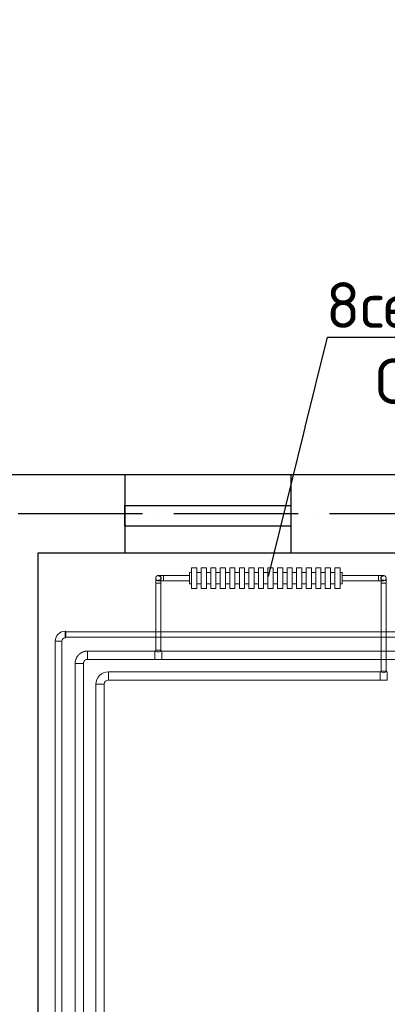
# Model space of a CAD drawing. Header units: millimetres. Extents: x 9824119 to 13672909, y -72394 to 462135.
# Tile 295 of 656: x 10157539 to 10159310, y 20961 to 25706. Entities that reach past the tile are written whole.
import ezdxf
from ezdxf import colors
from ezdxf.entities.mleader import LeaderData, LeaderLine
from ezdxf.math import Vec2, Vec3

# ---------------------------------------------------------------- set-up
doc = ezdxf.new("R2010")
doc.units = ezdxf.units.MM
for name, pattern in [('ACAD_ISO04W100', [30, 24, -3, 0, -3]), ('Hidden', [3, 2, -1]), ('UnderFloor', [7.5, 6, -1.5])]:
    doc.linetypes.add(name, pattern=pattern)
for name, color, linetype in [('1', 7, 'Continuous'), ('PIPE-H1', 7, 'Continuous'), ('PIPE-H1-COMPONENT-', 7, 'Continuous')]:
    doc.layers.add(name, color=color, linetype=linetype)
doc.layers.add('Оси', color=1, linetype='ACAD_ISO04W100', lineweight=0)
doc.styles.add('ISO_1.0', font='isocpeur.ttf')
doc.styles.add('ISOCPEUR', font='isocpeui.ttf')
doc.styles.add('СПДС', font='isocpeur.ttf')

# ---------------------------------------------------------------- blocks, each defined once
blk = doc.blocks.new('вамвамамавмвмммм')
at = {"color": 253, "lineweight": 25}
for p, q in [((1573274.5, 1386944.6), (1578444.5, 1386944.6)), ((1574074.5, 1386944.6), (1574074.5, 1386564.6)), ((1574874.5, 1386944.6), (1574874.5, 1386564.6)), ((1573654.5, 1386564.6), (1573654.5, 1380644.6)), ((1577274.5, 1386564.6), (1573654.5, 1386564.6))]:
    blk.add_line(p, q, dxfattribs=at)
blk.add_lwpolyline([(1574074.5, 1386794.6), (1574874.5, 1386794.6), (1574874.5, 1386694.6), (1574074.5, 1386694.6)], close=True, dxfattribs=at)
at = {"layer": 'Оси', "color": 18, "lineweight": 25, "ltscale": 25, "true_color": 0x000000}
blk.add_line((1608664.5, 1386754.6), (1571167, 1386754.6), dxfattribs=at)
blk = doc.blocks.new('_None')
blk = doc.blocks.new('*U3565')
at = {"layer": 'PIPE-H1', "color": 82, "linetype": 'Continuous', "lineweight": 20}
for p, q in [((10157758, 22759.3, 12.5), (10157760.1, 22755.8, 12.5)), ((10157758, 22727.3, 12.5), (10157760.1, 22730.8, 12.5))]:
    blk.add_line(p, q, dxfattribs=at)
at = {"layer": 'PIPE-H1', "color": 82, "linetype": 'Continuous', "lineweight": 20, "extrusion": (1, 0, 0)}
for centre, major_axis in [((10157758, 22743.3, 12.5), (0, 16)), ((10157760.1, 22743.3, 12.5), (0, 12.5))]:
    blk.add_ellipse(centre, major_axis=major_axis, ratio=1, start_param=0, end_param=3.141593, dxfattribs=at)
blk = doc.blocks.new('*U3614')
at = {"layer": 'PIPE-H1', "color": 1, "linetype": 'Continuous', "lineweight": 20}
for p, q in [((10157905.8, 22503.6, 12.5), (10157905.8, 16228.4, 12.5)), ((10157945.8, 22503.6, 12.5), (10157945.8, 16228.4, 12.5))]:
    blk.add_line(p, q, dxfattribs=at)
blk = doc.blocks.new('*U3616')
at = {"layer": 'PIPE-H1', "color": 5, "linetype": 'Hidden', "lineweight": 20}
for p, q in [((10157805.7, 22603.6, 12.5), (10157805.7, 16328.4, 12.5)), ((10157845.7, 22603.6, 12.5), (10157845.7, 16328.4, 12.5))]:
    blk.add_line(p, q, dxfattribs=at)
blk = doc.blocks.new('*U3618')
at = {"layer": 'PIPE-H1', "color": 82, "linetype": 'Continuous', "lineweight": 20}
for p, q in [((10157710, 22711.3, 12.5), (10157710, 16428.4, 12.5)), ((10157742, 22711.3, 12.5), (10157742, 16428.4, 12.5))]:
    blk.add_line(p, q, dxfattribs=at)
blk = doc.blocks.new('*U3696')
at = {"layer": 'PIPE-H1', "color": 5, "linetype": 'Hidden', "lineweight": 20}
for p, q in [((10158189, 22663.6, 12.5), (10158194, 22663.6, 12.5)), ((10158194, 22663.6, 12.5), (10158194.9, 22663, 17.3)), ((10158194.9, 22663, 17.3), (10158197.6, 22661.5, 21.3)), ((10158197.6, 22661.5, 21.3), (10158201.7, 22659.9, 24)), ((10158201.7, 22659.9, 24), (10158206.5, 22659.2, 25)), ((10158206.5, 22659.2, 25), (10158211.2, 22659.9, 24)), ((10158211.2, 22659.9, 24), (10158215.3, 22661.5, 21.3)), ((10158215.3, 22661.5, 21.3), (10158218, 22663, 17.3)), ((10158218, 22663, 17.3), (10158219, 22663.6, 12.5)), ((10158222.7, 22663.6, 12.5), (10158224, 22663.6, 12.5)), ((10158189, 22623.6, 12.5), (10158224, 22623.6, 12.5))]:
    blk.add_line(p, q, dxfattribs=at)
at = {"layer": 'PIPE-H1', "color": 5, "linetype": 'Hidden', "lineweight": 20, "extrusion": (1, 0, 0)}
for centre in [(10158189, 22643.6, 12.5), (10158224, 22643.6, 12.5)]:
    blk.add_ellipse(centre, major_axis=(0, 20), ratio=1, start_param=0, end_param=3.141593, dxfattribs=at)
at = {"layer": 'PIPE-H1', "color": 5, "linetype": 'Hidden', "lineweight": 20}
blk.add_ellipse((10158190.2, 22667.3, 12.5), major_axis=(0, -3.75), ratio=1, start_param=0, end_param=1.570796, dxfattribs=at)
at = {"layer": 'PIPE-H1', "color": 5, "linetype": 'Hidden', "lineweight": 20, "extrusion": (0, 1, 0)}
blk.add_ellipse((10158206.5, 22667.3, 12.5), major_axis=(-12.5, 0), ratio=1, start_param=0, end_param=3.141593, dxfattribs=at)
at = {"layer": 'PIPE-H1', "color": 5, "linetype": 'Hidden', "lineweight": 20, "extrusion": (0, 0, -1)}
blk.add_ellipse((10158222.7, 22667.3, 12.5), major_axis=(0, -3.75), ratio=1, start_param=0, end_param=1.570796, dxfattribs=at)
blk = doc.blocks.new('*U3697')
at = {"layer": 'PIPE-H1', "color": 5, "linetype": 'Hidden', "lineweight": 20}
for p, q in [((10158189, 22663.6, 12.5), (10157865.7, 22663.6, 12.5)), ((10158189, 22623.6, 12.5), (10157865.7, 22623.6, 12.5))]:
    blk.add_line(p, q, dxfattribs=at)
blk = doc.blocks.new('*U3698')
at = {"layer": 'PIPE-H1', "color": 5, "linetype": 'Hidden', "lineweight": 20}
for p, q in [((10158194, 22990.1, 12.5), (10158194, 22667.3, 12.5)), ((10158219, 22990.1, 12.5), (10158219, 22667.3, 12.5))]:
    blk.add_line(p, q, dxfattribs=at)
blk = doc.blocks.new('*U3699')
at = {"layer": 'PIPE-H1', "color": 5, "linetype": 'Hidden', "lineweight": 20, "extrusion": (-1, 0, 0)}
for centre in [(10158194, 22990.1, 37.5), (10158219, 22990.1, 37.5)]:
    blk.add_ellipse(centre, major_axis=(0, 25), ratio=1, start_param=0, end_param=1.570796, dxfattribs=at)
at = {"layer": 'PIPE-H1', "color": 5, "linetype": 'Hidden', "lineweight": 20, "extrusion": (0, -1, 0)}
blk.add_ellipse((10158206.5, 22990.1, 12.5), major_axis=(12.5, 0), ratio=1, start_param=0, end_param=3.141593, dxfattribs=at)
blk = doc.blocks.new('*U3700')
at = {"layer": 'PIPE-H1', "color": 7, "linetype": 'Continuous', "lineweight": -3}
blk.add_line((10158206.5, 23015.1, 121.2), (10158206.5, 23015.1, 120.2), dxfattribs=at)
blk = doc.blocks.new('*U3701')
at = {"layer": 'PIPE-H1', "color": 1, "linetype": 'Continuous', "lineweight": 20}
for p, q in [((10159275, 22563.6, 12.5), (10159280, 22563.6, 12.5)), ((10159280, 22563.6, 12.5), (10159280.9, 22563, 17.3)), ((10159280.9, 22563, 17.3), (10159283.6, 22561.5, 21.3)), ((10159283.6, 22561.5, 21.3), (10159287.7, 22559.9, 24)), ((10159287.7, 22559.9, 24), (10159292.5, 22559.2, 25)), ((10159292.5, 22559.2, 25), (10159297.2, 22559.9, 24)), ((10159297.2, 22559.9, 24), (10159301.3, 22561.5, 21.3)), ((10159301.3, 22561.5, 21.3), (10159304, 22563, 17.3)), ((10159304, 22563, 17.3), (10159305, 22563.6, 12.5)), ((10159308.7, 22563.6, 12.5), (10159310, 22563.6, 12.5)), ((10159275, 22523.6, 12.5), (10159310, 22523.6, 12.5))]:
    blk.add_line(p, q, dxfattribs=at)
at = {"layer": 'PIPE-H1', "color": 1, "linetype": 'Continuous', "lineweight": 20, "extrusion": (1, 0, 0)}
for centre in [(10159275, 22543.6, 12.5), (10159310, 22543.6, 12.5)]:
    blk.add_ellipse(centre, major_axis=(0, 20), ratio=1, start_param=0, end_param=3.141593, dxfattribs=at)
at = {"layer": 'PIPE-H1', "color": 1, "linetype": 'Continuous', "lineweight": 20}
blk.add_ellipse((10159276.2, 22567.3, 12.5), major_axis=(0, -3.75), ratio=1, start_param=0, end_param=1.570796, dxfattribs=at)
at = {"layer": 'PIPE-H1', "color": 1, "linetype": 'Continuous', "lineweight": 20, "extrusion": (0, 1, 0)}
blk.add_ellipse((10159292.5, 22567.3, 12.5), major_axis=(-12.5, 0), ratio=1, start_param=0, end_param=3.141593, dxfattribs=at)
at = {"layer": 'PIPE-H1', "color": 1, "linetype": 'Continuous', "lineweight": 20, "extrusion": (0, 0, -1)}
blk.add_ellipse((10159308.7, 22567.3, 12.5), major_axis=(0, -3.75), ratio=1, start_param=0, end_param=1.570796, dxfattribs=at)
blk = doc.blocks.new('*U3702')
at = {"layer": 'PIPE-H1', "color": 1, "linetype": 'Continuous', "lineweight": 20}
for p, q in [((10159275, 22563.6, 12.5), (10157965.8, 22563.6, 12.5)), ((10159275, 22523.6, 12.5), (10157965.8, 22523.6, 12.5))]:
    blk.add_line(p, q, dxfattribs=at)
blk = doc.blocks.new('*U3703')
at = {"layer": 'PIPE-H1', "color": 1, "linetype": 'Continuous', "lineweight": 20}
for p, q in [((10159280, 22990.1, 12.5), (10159280, 22567.3, 12.5)), ((10159305, 22990.1, 12.5), (10159305, 22567.3, 12.5))]:
    blk.add_line(p, q, dxfattribs=at)
blk = doc.blocks.new('*U3704')
at = {"layer": 'PIPE-H1', "color": 1, "linetype": 'Continuous', "lineweight": 20, "extrusion": (-1, 0, 0)}
for centre in [(10159280, 22990.1, 37.5), (10159305, 22990.1, 37.5)]:
    blk.add_ellipse(centre, major_axis=(0, 25), ratio=1, start_param=0, end_param=1.570796, dxfattribs=at)
at = {"layer": 'PIPE-H1', "color": 1, "linetype": 'Continuous', "lineweight": 20, "extrusion": (0, -1, 0)}
blk.add_ellipse((10159292.5, 22990.1, 12.5), major_axis=(12.5, 0), ratio=1, start_param=0, end_param=3.141593, dxfattribs=at)
blk = doc.blocks.new('*U3705')
at = {"layer": 'PIPE-H1', "color": 7, "linetype": 'Continuous', "lineweight": -3}
for p, q in [((10159292.5, 23015.1, 395), (10159292.5, 23015.1, 394)), ((10159292.5, 23015.1, 145), (10159292.5, 23015.1, 144))]:
    blk.add_line(p, q, dxfattribs=at)
blk = doc.blocks.new('*U3706')
at = {"layer": 'PIPE-H1', "color": 5, "linetype": 'Hidden', "lineweight": 20, "extrusion": (0, 0, -1)}
blk.add_ellipse((10158206.5, 23015.1, 205), major_axis=(0, -12.5), ratio=1, start_param=0, end_param=3.141593, dxfattribs=at)
at = {"layer": 'PIPE-H1', "color": 1, "linetype": 'UnderFloor', "lineweight": -3, "extrusion": (0, 0, -1)}
blk.add_ellipse((10158206.5, 23015.1, 205), major_axis=(0, 12.5), ratio=1, start_param=0, end_param=3.141593, dxfattribs=at)
at = {"layer": 'PIPE-H1', "color": 5, "linetype": 'Hidden', "lineweight": 20, "extrusion": (0, -1, 0)}
for centre in [(10158231.5, 23027.6, 205), (10158231.5, 23002.6, 205)]:
    blk.add_ellipse(centre, major_axis=(0, 0, 25), ratio=1, start_param=0, end_param=1.570796, dxfattribs=at)
at = {"layer": 'PIPE-H1', "color": 5, "linetype": 'Hidden', "lineweight": 20, "extrusion": (1, 0, 0)}
blk.add_ellipse((10158231.5, 23015.1, 230), major_axis=(0, 12.5), ratio=1, start_param=0, end_param=3.141593, dxfattribs=at)
blk = doc.blocks.new('*U3707')
at = {"layer": 'PIPE-H1', "color": 5, "linetype": 'Hidden', "lineweight": 20}
for p, q in [((10158356.5, 23027.6, 230), (10158231.5, 23027.6, 230)), ((10158356.5, 23002.6, 230), (10158231.5, 23002.6, 230))]:
    blk.add_line(p, q, dxfattribs=at)
blk = doc.blocks.new('*U3708')
at = {"layer": 'PIPE-H1', "color": 1, "linetype": 'Continuous', "lineweight": 20, "extrusion": (-1, 0, 0)}
blk.add_ellipse((10159267.5, 23015.1, 670), major_axis=(0, -12.5), ratio=1, start_param=0, end_param=3.141593, dxfattribs=at)
at = {"layer": 'PIPE-H1', "color": 1, "linetype": 'Continuous', "lineweight": 20, "extrusion": (0, 1, 0)}
for centre in [(10159267.5, 23027.6, 645), (10159267.5, 23002.6, 645)]:
    blk.add_ellipse(centre, major_axis=(0, 0, 25), ratio=1, start_param=0, end_param=1.570796, dxfattribs=at)
at = {"layer": 'PIPE-H1', "color": 1, "linetype": 'UnderFloor', "lineweight": -3, "extrusion": (0, 0, -1)}
blk.add_ellipse((10159292.5, 23015.1, 645), major_axis=(0, -12.5), ratio=1, start_param=0, end_param=3.141593, dxfattribs=at)
at = {"layer": 'PIPE-H1', "color": 1, "linetype": 'Continuous', "lineweight": 20, "extrusion": (0, 0, -1)}
blk.add_ellipse((10159292.5, 23015.1, 645), major_axis=(0, 12.5), ratio=1, start_param=0, end_param=3.141593, dxfattribs=at)
blk = doc.blocks.new('*U3709')
at = {"layer": 'PIPE-H1', "color": 1, "linetype": 'Continuous', "lineweight": 20}
for p, q in [((10159092.5, 23027.6, 670), (10159267.5, 23027.6, 670)), ((10159092.5, 23002.6, 670), (10159267.5, 23002.6, 670))]:
    blk.add_line(p, q, dxfattribs=at)
blk = doc.blocks.new('*U3711')
at = {"layer": 'PIPE-H1', "color": 82, "linetype": 'Continuous', "lineweight": 20}
for p, q in [((10163543.3, 22755.8, 12.5), (10157760.1, 22755.8, 12.5)), ((10163543.3, 22730.8, 12.5), (10157760.1, 22730.8, 12.5))]:
    blk.add_line(p, q, dxfattribs=at)
blk = doc.blocks.new('*U3773')
at = {"layer": 'PIPE-H1', "color": 82, "linetype": 'Continuous', "lineweight": 20}
for major_axis in [(0, 48), (0, 16)]:
    blk.add_ellipse((10157758, 22711.3, 12.5), major_axis=major_axis, ratio=1, start_param=0, end_param=1.570796, dxfattribs=at)
at = {"layer": 'PIPE-H1', "color": 82, "linetype": 'Continuous', "lineweight": 20, "extrusion": (0, -1, 0)}
blk.add_ellipse((10157726, 22711.3, 12.5), major_axis=(16, 0), ratio=1, start_param=0, end_param=3.141593, dxfattribs=at)
blk = doc.blocks.new('*U3901')
at = {"layer": 'PIPE-H1', "color": 5, "linetype": 'Hidden', "lineweight": 20}
for p, q in [((10163643.3, 22663.6, 12.5), (10158224, 22663.6, 12.5)), ((10163643.3, 22623.6, 12.5), (10158224, 22623.6, 12.5))]:
    blk.add_line(p, q, dxfattribs=at)
blk = doc.blocks.new('*U4068')
at = {"layer": 'PIPE-H1', "color": 5, "linetype": 'Hidden', "lineweight": 20}
for major_axis in [(0, 60), (0, 20)]:
    blk.add_ellipse((10157865.7, 22603.6, 12.5), major_axis=major_axis, ratio=1, start_param=0, end_param=1.570796, dxfattribs=at)
at = {"layer": 'PIPE-H1', "color": 5, "linetype": 'Hidden', "lineweight": 20, "extrusion": (1, 0, 0)}
blk.add_ellipse((10157865.7, 22643.6, 12.5), major_axis=(0, 20), ratio=1, start_param=0, end_param=3.141593, dxfattribs=at)
at = {"layer": 'PIPE-H1', "color": 5, "linetype": 'Hidden', "lineweight": 20, "extrusion": (0, -1, 0)}
blk.add_ellipse((10157825.7, 22603.6, 12.5), major_axis=(20, 0), ratio=1, start_param=0, end_param=3.141593, dxfattribs=at)
blk = doc.blocks.new('*U4069')
at = {"layer": 'PIPE-H1', "color": 1, "linetype": 'Continuous', "lineweight": 20}
for major_axis in [(0, 60), (0, 20)]:
    blk.add_ellipse((10157965.8, 22503.6, 12.5), major_axis=major_axis, ratio=1, start_param=0, end_param=1.570796, dxfattribs=at)
at = {"layer": 'PIPE-H1', "color": 1, "linetype": 'Continuous', "lineweight": 20, "extrusion": (1, 0, 0)}
blk.add_ellipse((10157965.8, 22543.6, 12.5), major_axis=(0, 20), ratio=1, start_param=0, end_param=3.141593, dxfattribs=at)
at = {"layer": 'PIPE-H1', "color": 1, "linetype": 'Continuous', "lineweight": 20, "extrusion": (0, -1, 0)}
blk.add_ellipse((10157925.8, 22503.6, 12.5), major_axis=(20, 0), ratio=1, start_param=0, end_param=3.141593, dxfattribs=at)
blk = doc.blocks.new('*U4071')
at = {"layer": 'PIPE-H1-COMPONENT-', "color": 14, "linetype": 'Continuous', "lineweight": 20}
for p, q in [((10158392, 23065.1, 700), (10158367, 23065.1, 700)), ((10158367, 23065.1, 700), (10158367, 22965.1, 700)), ((10158392, 22965.1, 700), (10158392, 23065.1, 700)), ((10158438, 23065.1, 700), (10158413, 23065.1, 700)), ((10158413, 23065.1, 700), (10158413, 22965.1, 700)), ((10158438, 22965.1, 700), (10158438, 23065.1, 700)), ((10158484, 23065.1, 700), (10158459, 23065.1, 700)), ((10158459, 23065.1, 700), (10158459, 22965.1, 700)), ((10158484, 22965.1, 700), (10158484, 23065.1, 700)), ((10158530, 23065.1, 700), (10158505, 23065.1, 700)), ((10158505, 23065.1, 700), (10158505, 22965.1, 700)), ((10158530, 22965.1, 700), (10158530, 23065.1, 700)), ((10158576, 23065.1, 700), (10158551, 23065.1, 700)), ((10158551, 23065.1, 700), (10158551, 22965.1, 700)), ((10158576, 22965.1, 700), (10158576, 23065.1, 700)), ((10158622, 23065.1, 700), (10158597, 23065.1, 700)), ((10158597, 23065.1, 700), (10158597, 22965.1, 700)), ((10158622, 22965.1, 700), (10158622, 23065.1, 700)), ((10158668, 23065.1, 700), (10158643, 23065.1, 700)), ((10158643, 23065.1, 700), (10158643, 22965.1, 700)), ((10158668, 22965.1, 700), (10158668, 23065.1, 700)), ((10158714, 23065.1, 700), (10158689, 23065.1, 700)), ((10158689, 23065.1, 700), (10158689, 22965.1, 700)), ((10158714, 22965.1, 700), (10158714, 23065.1, 700)), ((10158760, 23065.1, 700), (10158735, 23065.1, 700)), ((10158735, 23065.1, 700), (10158735, 22965.1, 700)), ((10158760, 22965.1, 700), (10158760, 23065.1, 700)), ((10158806, 23065.1, 700), (10158781, 23065.1, 700)), ((10158781, 23065.1, 700), (10158781, 22965.1, 700)), ((10158806, 22965.1, 700), (10158806, 23065.1, 700)), ((10158852, 23065.1, 700), (10158827, 23065.1, 700)), ((10158827, 23065.1, 700), (10158827, 22965.1, 700)), ((10158852, 22965.1, 700), (10158852, 23065.1, 700)), ((10158898, 23065.1, 700), (10158873, 23065.1, 700)), ((10158873, 23065.1, 700), (10158873, 22965.1, 700)), ((10158898, 22965.1, 700), (10158898, 23065.1, 700)), ((10158944, 23065.1, 700), (10158919, 23065.1, 700)), ((10158919, 23065.1, 700), (10158919, 22965.1, 700)), ((10158944, 22965.1, 700), (10158944, 23065.1, 700)), ((10158990, 23065.1, 700), (10158965, 23065.1, 700)), ((10158965, 23065.1, 700), (10158965, 22965.1, 700)), ((10158990, 22965.1, 700), (10158990, 23065.1, 700)), ((10159036, 23065.1, 700), (10159011, 23065.1, 700)), ((10159011, 23065.1, 700), (10159011, 22965.1, 700)), ((10159036, 22965.1, 700), (10159036, 23065.1, 700)), ((10159082, 23065.1, 700), (10159057, 23065.1, 700)), ((10159057, 23065.1, 700), (10159057, 22965.1, 700)), ((10159082, 22965.1, 700), (10159082, 23065.1, 700)), ((10158356.5, 23042.6, 667), (10158367, 23042.6, 667)), ((10158392, 23042.6, 667), (10158413, 23042.6, 667)), ((10158438, 23042.6, 667), (10158459, 23042.6, 667)), ((10158484, 23042.6, 667), (10158505, 23042.6, 667)), ((10158530, 23042.6, 667), (10158551, 23042.6, 667)), ((10158576, 23042.6, 667), (10158597, 23042.6, 667)), ((10158622, 23042.6, 667), (10158643, 23042.6, 667)), ((10158668, 23042.6, 667), (10158689, 23042.6, 667)), ((10158714, 23042.6, 667), (10158735, 23042.6, 667)), ((10158760, 23042.6, 667), (10158781, 23042.6, 667)), ((10158806, 23042.6, 667), (10158827, 23042.6, 667)), ((10158852, 23042.6, 667), (10158873, 23042.6, 667)), ((10158898, 23042.6, 667), (10158919, 23042.6, 667)), ((10158944, 23042.6, 667), (10158965, 23042.6, 667)), ((10158990, 23042.6, 667), (10159011, 23042.6, 667)), ((10159036, 23042.6, 667), (10159057, 23042.6, 667)), ((10159082, 23042.6, 667), (10159092.5, 23042.6, 667)), ((10158356.5, 22987.6, 667), (10158367, 22987.6, 667)), ((10158367, 22965.1, 700), (10158392, 22965.1, 700)), ((10158392, 22987.6, 667), (10158413, 22987.6, 667)), ((10158413, 22965.1, 700), (10158438, 22965.1, 700)), ((10158438, 22987.6, 667), (10158459, 22987.6, 667)), ((10158459, 22965.1, 700), (10158484, 22965.1, 700)), ((10158484, 22987.6, 667), (10158505, 22987.6, 667)), ((10158505, 22965.1, 700), (10158530, 22965.1, 700)), ((10158530, 22987.6, 667), (10158551, 22987.6, 667)), ((10158551, 22965.1, 700), (10158576, 22965.1, 700)), ((10158576, 22987.6, 667), (10158597, 22987.6, 667)), ((10158597, 22965.1, 700), (10158622, 22965.1, 700)), ((10158622, 22987.6, 667), (10158643, 22987.6, 667)), ((10158643, 22965.1, 700), (10158668, 22965.1, 700)), ((10158668, 22987.6, 667), (10158689, 22987.6, 667)), ((10158689, 22965.1, 700), (10158714, 22965.1, 700)), ((10158714, 22987.6, 667), (10158735, 22987.6, 667)), ((10158735, 22965.1, 700), (10158760, 22965.1, 700)), ((10158760, 22987.6, 667), (10158781, 22987.6, 667)), ((10158781, 22965.1, 700), (10158806, 22965.1, 700)), ((10158806, 22987.6, 667), (10158827, 22987.6, 667)), ((10158827, 22965.1, 700), (10158852, 22965.1, 700)), ((10158852, 22987.6, 667), (10158873, 22987.6, 667)), ((10158873, 22965.1, 700), (10158898, 22965.1, 700)), ((10158898, 22987.6, 667), (10158919, 22987.6, 667)), ((10158919, 22965.1, 700), (10158944, 22965.1, 700)), ((10158944, 22987.6, 667), (10158965, 22987.6, 667)), ((10158965, 22965.1, 700), (10158990, 22965.1, 700)), ((10158990, 22987.6, 667), (10159011, 22987.6, 667)), ((10159011, 22965.1, 700), (10159036, 22965.1, 700)), ((10159036, 22987.6, 667), (10159057, 22987.6, 667)), ((10159057, 22965.1, 700), (10159082, 22965.1, 700)), ((10159082, 22987.6, 667), (10159092.5, 22987.6, 667))]:
    blk.add_line(p, q, dxfattribs=at)
at = {"layer": 'PIPE-H1-COMPONENT-', "color": 14, "linetype": 'Continuous', "lineweight": 20, "extrusion": (1, 0, 0)}
for centre, major_axis, end_param in [((10158356.4, 23015.1, 667), (0, 16), 3.141593), ((10158356.4, 23015.1, 233), (0, 16), 3.141593), ((10158356.5, 23015.1, 667), (0, 27.5), 3.141593), ((10158366.9, 23015.1, 667), (0, 27.6, -0.5), 3.178151), ((10158366.9, 23015.1, 233), (0, 27.6, -0.5), 0.036559), ((10159082.1, 23015.1, 667), (0, 27.6, -0.5), 3.178151), ((10159082.1, 23015.1, 233), (0, 27.6, -0.5), 0.036559), ((10159092.5, 23015.1, 667), (0, 27.5), 3.141593), ((10158366.9, 23015.1, 233), (0, -27.6, 0.5), 0.036559), ((10159082.1, 23015.1, 233), (0, -27.6, 0.5), 0.036559)]:
    blk.add_ellipse(centre, major_axis=major_axis, ratio=1, start_param=0, end_param=end_param, dxfattribs=at)
at = {"layer": 'PIPE-H1-COMPONENT-', "color": 14, "linetype": 'Continuous', "lineweight": 20, "extrusion": (-1, 0, 0)}
for centre in [(10159092.6, 23015.1, 667), (10159092.6, 23015.1, 233)]:
    blk.add_ellipse(centre, major_axis=(0, -16), ratio=1, start_param=0, end_param=3.141593, dxfattribs=at)

msp = doc.modelspace()

# ---------------------------------------------------------------- block references
msp.add_blockref('вамвамамавмвмммм', (8583971.2, -1363429.7))
at = {"layer": 'PIPE-H1'}
for name in ['*U3706', '*U3699', '*U3700', '*U3707', '*U3698', '*U3703', '*U3773', '*U3565', '*U3711', '*U3618', '*U4068', '*U3697', '*U3696', '*U3901', '*U3616', '*U4069', '*U3702', '*U3701', '*U3614']:
    msp.add_blockref(name, (0, 0), dxfattribs=at)

# ---------------------------------------------------------------- texts
at = {"layer": '1', "lineweight": 20, "ltscale": 50, "insert": (10062695.7, 25637.8), "char_height": 350, "attachment_point": 1, "style": 'ISO_1.0'}
msp.add_mtext_dynamic_manual_height_columns('\\pi165.49234;Расчетное \\P\\pi331.74234;значение', width=2570.985, gutter_width=1750, heights=[0], dxfattribs=at)

# ---------------------------------------------------------------- next in the draw order: leaders
at = {"color": 5, "lineweight": 25, "ltscale": 15}
ml = msp.add_multileader_mtext('Standard', dxfattribs=at)
ml.set_content('{\\C1;8сек. (h=500)\\PQ=1360Вт}', color=14, style='СПДС')
ml.set_leader_properties()
ml.set_arrow_properties(name='NONE')
ml.build(insert=Vec2(0, 0))
ml.multileader.update_dxf_attribs({"text_left_attachment_type": 6, "text_right_attachment_type": 6, "dogleg_length": 0.36, "arrow_head_size": 100})
ctx = ml.context
ctx.base_point, ctx.char_height, ctx.arrow_head_size, ctx.plane_origin = Vec3(10159021.7, 24176.6, 1170), 220, 100, Vec3(10167846, 9419.6, 1170)
ctx.left_attachment, ctx.right_attachment, ctx.text_align_type = 6, 6, 1
notes = []
notes.append((ctx, [(0, (1, 1, 0), (10159021.3, 24176.6, 1170), (1, 0), 0.36, [(1, [(10158737.9, 23023.1, 1170)], 0, [])])]))
ctx.mtext.insert, ctx.mtext.width, ctx.mtext.defined_height, ctx.mtext.alignment, ctx.mtext.flow_direction = Vec3(10159870.7, 24440.6, 1170), 2438.932, 630, 2, 5
ctx.mtext.has_bg_fill, ctx.mtext.bg_color, ctx.mtext.bg_scale_factor, ctx.mtext.bg_transparency, ctx.mtext.use_window_bg_color = 1, -1027028792, 1.5, 0, 1
for ctx, leaders in notes:
    for number, flags, end, landing, length, lines in leaders:
        leader = LeaderData()
        leader.index, (leader.has_last_leader_line, leader.has_dogleg_vector, leader.attachment_direction) = number, flags
        leader.last_leader_point, leader.dogleg_vector, leader.dogleg_length = Vec3(end), Vec3(landing), length
        for number, points, colour, breaks in lines:
            line = LeaderLine()
            line.index, line.vertices, line.color, line.breaks = number, Vec3.list(points), colors.encode_raw_color(colour), breaks
            leader.lines.append(line)
        ctx.leaders.append(leader)

# ---------------------------------------------------------------- next in the draw order: block references
at = {"layer": 'PIPE-H1'}
for name in ['*U3709', '*U3708', '*U3704', '*U3705']:
    msp.add_blockref(name, (0, 0), dxfattribs=at)
at = {"layer": 'PIPE-H1-COMPONENT-'}
msp.add_blockref('*U4071', (0, 0), dxfattribs=at)

# ---------------------------------------------------------------- next in the draw order: texts
at = {"char_height": 300, "attachment_point": 1, "style": 'ISOCPEUR'}
for s, insert, width in [('\\pi13638.10589;{\\fISOCPEUR|b0|i0|c204|p34;\\H1.66667x;\\L\\C7;\\P\\pi10874.35036;\\H1.1x;Общие указания\\l\\P\\pi13638.10589;\\P\\pi-900,l1200,t1200;\\H0.72727x;1.^IПроект выполнен на основании задания заказчика и задания на проектирование архитектурно-строительных чертежей.\\P2.^IПроект соответствует действующим нормам :\\P\\pl900,t900;\\fSymbol|b0|i0|c2|p18;·^I\\fISOCPEUR|b0|i0|c204|p34;КМК 2. 04.05-97* "Отопление, вентиляция и кондиционирование воздуха".\\P\\fSymbol|b0|i0|c2|p18;·^I\\fISOCPEUR|b0|i0|c204|p34;ШНК 2.08.02-09* "Общественные здания и сооружение" \\P\\fSymbol|b0|i0|c2|p18;·^I\\fISOCPEUR|b0|i0|c204|p34;КМК 2.01.01-94 "Климатические и физико-геологические данные для проектирования".\\P\\fSymbol|b0|i0|c2|p18;·^I\\fISOCPEUR|b0|i0|c204|p34;КМК 2.01.04-97* "Строительная теплотехника".\\P\\fSymbol|b0|i0|c2|p18;·^I\\fISOCPEUR|b0|i0|c204|p34;ГОСТ 21.602-2003 "Правила выполнения рабочей документации отопления, вентиляции и кондиционирования".\\P\\fSymbol|b0|i0|c2|p18;·^I\\fISOCPEUR|b0|i0|c204|p34;ШНК \\fISOCPEUR|b0|i0|c186|p34;2.01.02-04\\fISOCPEUR|b0|i0|c204|p34; - \\fISOCPEUR|b0|i0|c186|p34;"\\fISOCPEUR|b0|i0|c204|p34;Пожарная безопасность зданий и сооружений\\fISOCPEUR|b0|i0|c186|p34;"\\fISOCPEUR|b0|i0|c204|p34;;\\P\\pl1200,t1200;3.^I  Расчетные параметры наружного воздуха для проектирования отопления, вентиляции и кондиционирования воздуха приняты по КМК 2.01.01-94.\\P\\pi-300,l300,tz;      Для проектирования отопления, вентиляции и кондиционирования воздуха: \\P\\pl1500,t1500;-^IХолодный  период  года Тн\\fISOCPEUR|b0|i0|c186|p34;=-14.0°C\\fISOCPEUR|b0|i0|c204|p34;; I=-12,4 кДж/кг (Парам. Б);\\P-^IТеплый  период  года Тн=33°C; I=55,7 кДж/кг  (Парам. А);\\P-^IТеплый  период  года Тн=37,5°C; I=65,2 кДж/кг (Парам. Б);\\P-^IСкорость ветра  - V=1,6 м/сек - холодный период;\\P-^IСкорость ветра  - V=1,9 м/сек - теплый  период;\\P-^IПродолжительность отопительного периода  Zот.пер.=129суток;\\P-^IСредняя температура отопительного периода  tот.пер.=2,7°C;\\P-^IБарометрическое давление в районе строительства Рбар=950 Гпа.\\P\\pi600,l0,tz;\\P\\pi11458.1097;\\LТЕПЛОСНАБЖЕНИЕ\\P\\pi13638.10589;\\l\\P\\pi0;\\C0;В качестве источника тепла выбран установленный во дворе здания тепловой насос, рассчитанный на работу в температурном режиме 40–30 °C.^J^JСистема отопления спроектирована как двухтрубная, в ней используются напольный фанкойл.\\P^JОсновным источником тепла является тепловой насос. \\P^JОсновное охлаждение осуществляется с помощью\\Pтепловых насосов. Для отвода конденсата, образующегося в фанкойлах, предусмотрены дренажные трубы. Основные водосточные и обратные трубы выполнены из полипропилена. \\P\\pi600;^JОсновные подающие и обратные трубы выполнены из полипропилена. Слив воды из системы осуществляется через регулировочный узел. Для снижения теплопотерь через трубы выполнены работы по теплоизоляции.\\C7; \\P\\pi12278.10827;\\LОТОПЛЕНИЕ\\l\\P\\pi0;  Для достижения  комфортных условий в зимнее время и компенсации теплопотерь в помещениях установлены \\C0;фанкойл\\C7;ы обеспечивающие в помещениях нормируемую температуру воздуха:\\P\\pi-300,l1500,t1500;-^IКабинет врача +20°C.\\P-^IЗал       +22°C.\\P-^IФизиотерапия     +21°C.\\P\\pi0,l0,tz;   На каждом приборе предусматривается устанавка термостатического клапана и запорного крана. Рекомендуется применить трубопроводы стабильные полипропиленовые. Система теплоснабжения \\C0;фанкойл\\C7;ов двухтрубная с принудительной циркуляцией, горизонтальная. Удаление воздуха осуществляется из воздухоспускных кранов установленных в \\C0;фанкойл\\C7;ах. Все монтажные и наладочные работы проводить в соответствии с нормативными документами и инструкциям фирм-изготовителя.}', (9986122.2, 27067.1), 27276.212), ('{\\fISOCPEUR|b0|i0|c204|p34;\\C7;^I\\A1;\\L\\P\\pi10515.36534;\\H1.33333x;ВЕНТИЛЯЦИЯ\\P\\pi0;\\l^IВ здании предусмотрена приточно-вытяжная вентиляция с естественным и \\Pмеханическим побуждением, для функционально различных и конструктивно раздельных групп \\Pпомещений.   ^I  \\P^IТакже предусматривается естественная вентиляция с удалением и поступлением воздуха через окна и двери.\\P^IУдаление воздуха из помещений производится с помощью вытяжных решеток.\\P^IМатериал воздуховодов - тонколистовая оцинкованная сталь по ГОСТ 14918-80.\\P^IВоздуховоды систем вытяжной вентиляции выполняются класса "Н" (нормально плотный).\\P^IМонтаж систем вентиляции выполнить в соответствии с \\A0;КМК 3.05.01.-9\\A1;7\\P\\A0;\\L\\P\\pi12075.36144;\\P\\pi7995.37164;ПРИМЕЧАНИЯ (ТЕПЛОСНАБЖЕНИЕ)\\P\\pi-900,l900,t900;\\l1.^IЧертеж читать совместно со спецификацией и с другими разделами проекта.\\P2.^IМонтаж оборудования и трубопроводов производить в соответствии с местными \\P\\pi0;действующими нормами и правилами, и требованиями завода-изготовителя оборудования.\\P\\pi-900;3.^IТрубопроводы системы теплоснабжения радиаторов приняты полипропиленовыми.\\P4.^IНа планах и схемах указаны наружный диаметр и толщина стенки полипропиленовых \\P\\pi0;трубопроводов.\\P\\pi-900;5.^IПриборы и трубопроводы нанесены условно.\\P6.^IУклон трубопроводов выполнить согласно схемам в сторону ближайшего вертикального \\P\\pi0;стояка.\\P\\pi-900;7.^IВсе отметки указаны от уровня пола этажа. \\P8.^IКрепить трубу в штробе каждые 2 метра.\\P9.^IТрубопроводы отопления, прокладываемые в полу покрыть трубчатой тепловой изоляцией \\P\\pi0;из вспученного полителена "Isocom" толщиной 9 мм.\\P\\pi-900;10.^IДиаметры запорно-регулирующей арматуры и фильтров соответствуют диаметру \\P\\pi0;трубопроводов, если не указано иное.\\P\\pi3390,l600,tz;\\P\\pi5455.37799,l0;\\LПРИМЕЧАНИЯ (ВЕНТИЛЯЦИЯ И КОНДИЦИОНИРОВАНИЕ)\\l\\P\\pi-900,l900,t900;1.^IВентиляционные системы показаны условно.\\P2.^IЧертеж читать совместно со спецификацией и остальными разделами проекта \\P3.^IВсе неплотности при пересечении инженерными коммуникациями огнестойких стен, \\P\\pi0;перекрытий и перегородок заделать материалами, соответствующими по степени \\Pогнестойкости пересекаемым ограждениям.\\P\\pi-900;4.^IВ сан-узлах двери не оборудованные переточными решетками, предусмотреть с \\P\\pi0;подрезкой дверного полотна, высота щели не менее 20 мм. Если конструкция дверей не \\Pпозволяет предусмотреть щели в нижней части, то необходимо выполнить установку \\Pжалюзийной решетки в нижней половине двери.\\P\\pi-900;5.^IРазместить все приборы для измерения температуры, давления и скорости потока в \\P\\pi0;доступных местах с прямыми секциями труб или воздуховодов наверху или внизу, \\Pсогласно рекомендациям завода изготовителя для точности показаний.\\P\\pi-900;6.^IУстановить расположение диффузоров, отдушин и вентиляционных решеток согласно \\P\\pi0;архитектурным планам потолка, освещения и другим деталям/узлам потолка и \\Pвыполнить незначительные изменения для обеспечения соответствия.\\P\\pi-900;7.^IМонтаж оборудования выполнить в соответствии с местными нормами и правилами, а \\P\\pi0;так же требованиями завода-изготовителя оборудования \\P\\pi-900;8.^IВсе отметки оборудований даны от пола этажа.\\P}', (10015733.6, 26003.4), 24350.724)]:
    msp.add_mtext(s, dxfattribs=dict(at, insert=insert, width=width))
at = {"layer": '1', "lineweight": 20, "ltscale": 50, "insert": (10047177.2, 25279.7), "char_height": 350, "attachment_point": 1, "style": 'ISO_1.0'}
msp.add_mtext_dynamic_manual_height_columns('\\pi786.44418;Наименование расчетного параметра', width=9937.888, gutter_width=1750, heights=[0], dxfattribs=at)

doc.saveas('drawing.dxf')
